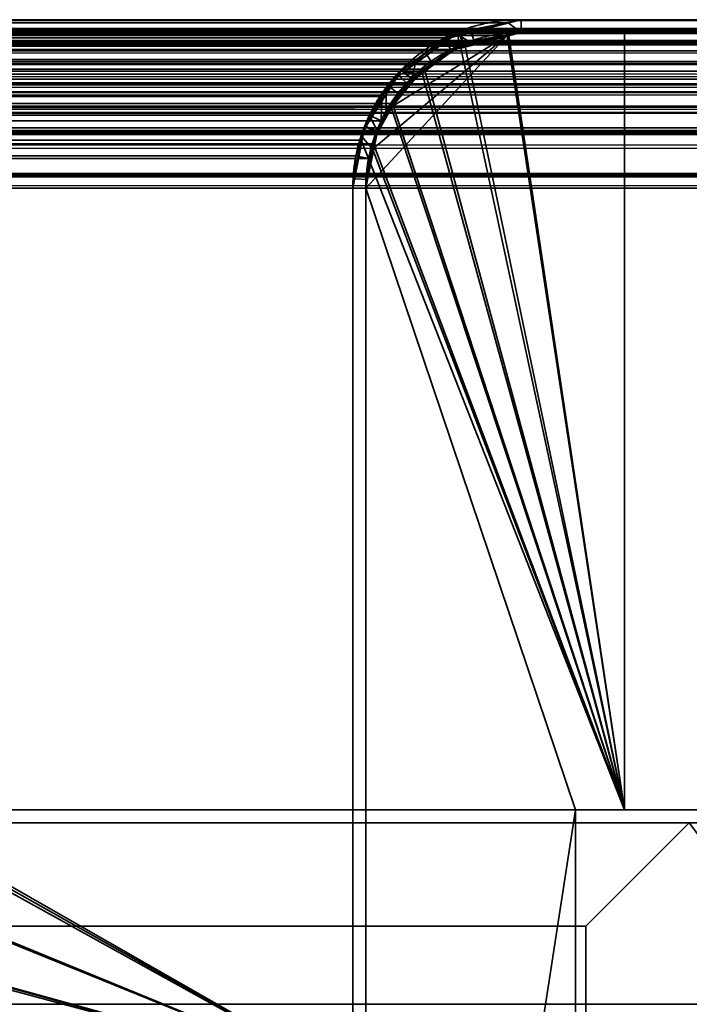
# Model space of a CAD drawing. Header units: millimetres. Extents: x -490 to 6690, y -115 to 132.
# Tile 595 of 656: x 3407 to 3420, y 113 to 132. Entities that reach past the tile are written whole.
import ezdxf

# ---------------------------------------------------------------- set-up
doc = ezdxf.new("R2010")
doc.units = ezdxf.units.MM
doc.layers.add('151', color=7, linetype='Continuous', true_color=0xffffff)

# ---------------------------------------------------------------- blocks, each defined once
blk = doc.blocks.new('UG_SURFACE_215')
at = {"layer": '151', "color": 7, "linetype": 'Continuous', "lineweight": 35}
for points in [[(3413, 117, 2020), (3406.25, 117, 2013.25), (2593.75, 117, 2013.25), (2587, 117, 2020)], [(3413, 117, 2020), (2587, 117, 2020), (2587, 116.75, 2020), (3413, 116.75, 2020)], [(3406.25, 117, 2013.25), (3413, 117, 2020), (3413, 116.75, 2020), (3406.25, 116.75, 2013.25)], [(3413, 116.75, 2020), (2587, 116.75, 2020), (2593.75, 116.75, 2013.25), (3406.25, 116.75, 2013.25)]]:
    blk.add_3dface(points, dxfattribs=at)
blk = doc.blocks.new('UG_SURFACE_216')
at = {"layer": '151', "color": 14, "linetype": 'Continuous', "lineweight": 35}
for points in [[(3413, 111.75, 2020), (3413, 116.75, 2020), (2587, 116.75, 2020), (2587, 111.75, 2020)], [(3406.25, 116.75, 2013.25), (2593.75, 116.75, 2013.25), (2587, 116.75, 2020), (3413, 116.75, 2020)], [(3404.707, 116.483, 2011.707), (3406.25, 116.75, 2013.25), (3413, 116.75, 2020), (3413, 111.75, 2020)], [(3413, 111.75, 2020), (3403.33, 115.714, 2010.33), (3404.571, 116.46, 2011.571), (3404.707, 116.483, 2011.707)], [(3413, 111.75, 2020), (3402.233, 114.631, 2009.233), (3402.882, 115.446, 2009.882), (3403.33, 115.714, 2010.33)], [(3413, 111.75, 2020), (3401.514, 113.276, 2008.513), (3401.894, 114.205, 2008.894), (3402.233, 114.631, 2009.233)], [(3413, 111.75, 2020), (3401.25, 111.75, 2008.25), (3401.424, 113.058, 2008.424), (3401.514, 113.276, 2008.513)]]:
    blk.add_3dface(points, dxfattribs=at)
blk = doc.blocks.new('UG_SURFACE_217')
at = {"layer": '151', "color": 14, "linetype": 'Continuous', "lineweight": 35}
for points in [[(3423.25, 111.75, 2030.25), (3423.25, 116.75, 2030.25), (2576.75, 116.75, 2030.25), (2576.75, 111.75, 2030.25)], [(3419.5, 116.75, 2026.5), (2580.5, 116.75, 2026.5), (2576.75, 116.75, 2030.25), (3423.25, 116.75, 2030.25)], [(3419.5, 116.75, 2026.5), (3417.5, 114.75, 2024.5), (2582.5, 114.75, 2024.5), (2580.5, 116.75, 2026.5)], [(3423.25, 111.75, 2030.25), (3417.5, 111.75, 2024.5), (3417.5, 114.75, 2024.5), (3419.5, 116.75, 2026.5)], [(2582.5, 111.75, 2024.5), (2582.5, 114.75, 2024.5), (3417.5, 114.75, 2024.5), (3417.5, 111.75, 2024.5)]]:
    blk.add_3dface(points, dxfattribs=at)
blk = doc.blocks.new('UG_SURFACE_218')
at = {"layer": '151', "color": 7, "linetype": 'Continuous', "lineweight": 35}
for points in [[(3413, 117, 2020), (3413, 117, -8), (3406.25, 117, -8), (3406.25, 117, 2013.25)], [(3406.25, 116.75, 2013.25), (3413, 116.75, 2020), (3413, 117, 2020), (3406.25, 117, 2013.25)], [(3406.25, 117, -8), (3413, 117, -8), (3413, 116.75, -8), (3406.25, 116.75, -8)], [(3413, 117, -8), (3413, 117, 2020), (3413, 116.75, 2020), (3413, 116.75, -8)], [(3413, 116.75, 2020), (3406.25, 116.75, 2013.25), (3406.25, 116.75, -8), (3413, 116.75, -8)]]:
    blk.add_3dface(points, dxfattribs=at)
blk = doc.blocks.new('UG_SURFACE_219')
at = {"layer": '151', "color": 14, "linetype": 'Continuous', "lineweight": 35}
for points in [[(3404.668, 116.435, -8), (3406.25, 116.75, -8), (3413, 116.75, -8), (3413, 111.75, -8)], [(3406.25, 116.75, -8), (3404.668, 116.435, -8), (3404.675, 116.348, 2011.676)], [(3413, 111.75, 2020), (3413, 116.75, 2020), (3406.25, 116.75, 2013.25), (3404.675, 116.348, 2011.676)], [(3404.675, 116.348, 2011.676), (3406.25, 116.75, 2013.25), (3406.25, 116.75, -8)], [(3406.25, 116.75, 2013.25), (3413, 116.75, 2020), (3413, 116.75, -8), (3406.25, 116.75, -8)], [(3413, 111.75, -8), (3413, 116.75, -8), (3413, 116.75, 2020), (3413, 111.75, 2020)], [(3404.668, 116.435, -8), (3404.337, 116.369, -8), (3403.318, 115.674, 2010.318)], [(3403.318, 115.674, 2010.318), (3403.852, 116.138, 2010.852), (3404.668, 116.435, -8)], [(3404.337, 116.369, -8), (3403.327, 115.694, -8), (3403.318, 115.674, 2010.318)], [(3413, 111.75, 2020), (3404.675, 116.348, 2011.676), (3403.852, 116.138, 2010.852), (3403.318, 115.674, 2010.318)], [(3403.327, 115.694, -8), (3404.337, 116.369, -8), (3404.668, 116.435, -8), (3413, 111.75, -8)], [(3403.852, 116.138, 2010.852), (3404.675, 116.348, 2011.676), (3404.668, 116.435, -8)], [(3413, 111.75, 2020), (3403.318, 115.674, 2010.318), (3402.246, 114.745, 2009.247), (3402.234, 114.72, 2009.233)], [(3402.246, 114.745, 2009.247), (3403.327, 115.694, -8), (3402.714, 115.286, -8)], [(3402.246, 114.745, 2009.247), (3403.318, 115.674, 2010.318), (3403.327, 115.694, -8)], [(3413, 111.75, -8), (3402.306, 114.674, -8), (3402.714, 115.286, -8), (3403.327, 115.694, -8)], [(3402.714, 115.286, -8), (3402.306, 114.674, -8), (3402.234, 114.72, 2009.233)], [(3402.234, 114.72, 2009.233), (3402.246, 114.745, 2009.247), (3402.714, 115.286, -8)], [(3402.234, 114.72, 2009.233), (3401.533, 113.372, 2008.533), (3413, 111.75, 2020)], [(3401.533, 113.372, 2008.533), (3402.234, 114.72, 2009.233), (3402.306, 114.674, -8)], [(3402.306, 114.674, -8), (3401.631, 113.663, -8), (3401.533, 113.372, 2008.533)], [(3413, 111.75, -8), (3401.572, 113.372, -8), (3401.631, 113.663, -8), (3402.306, 114.674, -8)], [(3401.631, 113.663, -8), (3401.572, 113.372, -8), (3401.533, 113.372, 2008.533)], [(3413, 111.75, 2020), (3401.533, 113.372, 2008.533), (3401.497, 113.303, 2008.497), (3401.298, 112.05, 2008.298)], [(3401.572, 113.372, -8), (3401.31, 112.052, -8), (3401.298, 112.05, 2008.298)], [(3401.298, 112.05, 2008.298), (3401.497, 113.303, 2008.497), (3401.572, 113.372, -8)], [(3401.31, 112.052, -8), (3401.572, 113.372, -8), (3413, 111.75, -8)], [(3401.497, 113.303, 2008.497), (3401.533, 113.372, 2008.533), (3401.572, 113.372, -8)], [(3413, 111.75, -8), (3401.25, 111.75, -8), (3401.31, 112.052, -8)], [(3401.31, 112.052, -8), (3401.25, 111.75, -8), (3401.25, 111.75, 2008.25)], [(3401.25, 111.75, 2008.25), (3401.298, 112.05, 2008.298), (3401.31, 112.052, -8)], [(3401.298, 112.05, 2008.298), (3401.25, 111.75, 2008.25), (3413, 111.75, 2020)], [(3401.25, 111.75, 2008.25), (3401.25, 111.75, -8), (3413, 111.75, -8), (3413, 111.75, 2020)]]:
    blk.add_3dface(points, dxfattribs=at)
blk = doc.blocks.new('UG_SURFACE_221')
at = {"layer": '151', "color": 14, "linetype": 'Continuous', "lineweight": 35}
for points in [[(3419.5, 116.75, -8), (3417.5, 114.75, -8), (3417.5, 114.75, 2024.5), (3419.5, 116.75, 2026.5)], [(3423.25, 111.75, -8), (3417.5, 111.75, -8), (3417.5, 114.75, -8), (3419.5, 116.75, -8)], [(3419.5, 116.75, 2026.5), (3417.5, 114.75, 2024.5), (3417.5, 111.75, 2024.5), (3423.25, 111.75, 2030.25)], [(3419.5, 116.75, 2026.5), (3423.25, 116.75, 2030.25), (3423.25, 116.75, -8), (3419.5, 116.75, -8)], [(3419.5, 116.75, -8), (3423.25, 116.75, -8), (3423.25, 111.75, -8)], [(3423.25, 111.75, 2030.25), (3423.25, 116.75, 2030.25), (3419.5, 116.75, 2026.5)], [(3423.25, 111.75, -8), (3423.25, 116.75, -8), (3423.25, 116.75, 2030.25), (3423.25, 111.75, 2030.25)], [(3417.5, 111.75, 2024.5), (3417.5, 114.75, 2024.5), (3417.5, 114.75, -8), (3417.5, 111.75, -8)], [(3417.5, 111.75, 2024.5), (3417.5, 111.75, -8), (3423.25, 111.75, -8), (3423.25, 111.75, 2030.25)]]:
    blk.add_3dface(points, dxfattribs=at)
blk = doc.blocks.new('UG_SURFACE_227')
at = {"layer": '151', "color": 7, "linetype": 'Continuous', "lineweight": 35}
for points in [[(2508.821, 132.028, 2098.178), (3491.186, 132.088, 2098.186), (3490.25, 132.25, 2097.25)], [(3490.25, 132.25, 2097.25), (2509.75, 132.25, 2097.25), (2508.821, 132.028, 2098.178)], [(3490.25, 132.25, 2097.25), (3416.25, 132.25, 2023.25), (2583.75, 132.25, 2023.25), (2509.75, 132.25, 2097.25)], [(2584.005, 132.206, 2022.995), (2583.75, 132.25, 2023.25), (3416.25, 132.25, 2023.25)], [(3416.25, 132.25, 2023.25), (3415.998, 132.19, 2022.998), (2584.005, 132.206, 2022.995)], [(2584.841, 132.061, 2022.159), (2584.005, 132.206, 2022.995), (3415.998, 132.19, 2022.998)], [(2584.841, 132.061, 2022.159), (3415.998, 132.19, 2022.998), (3415.078, 131.969, 2022.078)], [(3416.25, 132, 2023.25), (3415.152, 131.737, 2022.152), (3415.078, 131.969, 2022.078), (3415.998, 132.19, 2022.998)], [(3415.998, 132.19, 2022.998), (3416.25, 132.25, 2023.25), (3416.25, 132, 2023.25)], [(3490.25, 132, 2097.25), (3416.25, 132, 2023.25), (3416.25, 132.25, 2023.25), (3490.25, 132.25, 2097.25)], [(2507.965, 131.66, 2099.035), (3492.035, 131.645, 2099.035), (3491.341, 132.061, 2098.341)], [(2508.277, 131.897, 2098.723), (2507.965, 131.66, 2099.035), (3491.341, 132.061, 2098.341)], [(2508.277, 131.897, 2098.723), (3491.341, 132.061, 2098.341), (3491.186, 132.088, 2098.186)], [(3491.186, 132.088, 2098.186), (2508.821, 132.028, 2098.178), (2508.277, 131.897, 2098.723)], [(2508.651, 131.737, 2098.348), (2509.75, 132, 2097.25), (3490.25, 132, 2097.25)], [(3490.25, 132, 2097.25), (3491.257, 131.826, 2098.257), (2508.651, 131.737, 2098.348)], [(3490.25, 132, 2097.25), (2509.75, 132, 2097.25), (2583.75, 132, 2023.25), (3416.25, 132, 2023.25)], [(3416.25, 132, 2023.25), (2583.75, 132, 2023.25), (2584.757, 131.826, 2022.243)], [(2584.757, 131.826, 2022.243), (3415.152, 131.737, 2022.152), (3416.25, 132, 2023.25)], [(3415.078, 131.969, 2022.078), (2584.925, 132.011, 2022.075), (2584.841, 132.061, 2022.159)], [(2584.925, 132.011, 2022.075), (3415.078, 131.969, 2022.078), (3414.777, 131.897, 2021.777)], [(3414.777, 131.897, 2021.777), (2585.776, 131.5, 2021.224), (2584.925, 132.011, 2022.075)], [(3415.152, 131.737, 2022.152), (3414.89, 131.674, 2021.89), (3414.777, 131.897, 2021.777), (3415.078, 131.969, 2022.078)], [(3492.27, 131.217, 2099.271), (2508.39, 131.674, 2098.61), (2508.651, 131.737, 2098.348)], [(3491.257, 131.826, 2098.257), (3491.35, 131.77, 2098.35), (2508.651, 131.737, 2098.348)], [(2508.651, 131.737, 2098.348), (3491.35, 131.77, 2098.35), (3492.27, 131.217, 2099.271)], [(2584.757, 131.826, 2022.243), (2584.85, 131.77, 2022.15), (3415.152, 131.737, 2022.152)], [(3414.89, 131.674, 2021.89), (2584.85, 131.77, 2022.15), (2585.771, 131.217, 2021.23)], [(3414.89, 131.674, 2021.89), (3415.152, 131.737, 2022.152), (2584.85, 131.77, 2022.15)], [(3414.777, 131.897, 2021.777), (3414.231, 131.483, 2021.231), (2585.776, 131.5, 2021.224)], [(3414.231, 131.483, 2021.231), (3414.777, 131.897, 2021.777), (3414.89, 131.674, 2021.89), (3414.134, 131.1, 2021.134)], [(3492.035, 131.645, 2099.035), (2507.965, 131.66, 2099.035), (2507.356, 131.198, 2099.644)], [(2507.356, 131.198, 2099.644), (3492.439, 131.402, 2099.439), (3492.035, 131.645, 2099.035)], [(3492.362, 131.102, 2099.362), (2507.634, 131.1, 2099.366), (2508.39, 131.674, 2098.61)], [(3492.27, 131.217, 2099.271), (3492.362, 131.102, 2099.362), (2508.39, 131.674, 2098.61)], [(2585.771, 131.217, 2021.23), (3414.134, 131.1, 2021.134), (3414.89, 131.674, 2021.89)], [(2507.356, 131.198, 2099.644), (3492.764, 130.994, 2099.764), (3492.439, 131.402, 2099.439)], [(2585.939, 131.402, 2021.061), (2585.776, 131.5, 2021.224), (3414.231, 131.483, 2021.231)], [(2585.939, 131.402, 2021.061), (3414.231, 131.483, 2021.231), (3413.856, 131.198, 2020.856)], [(3413.856, 131.198, 2020.856), (2586.442, 130.771, 2020.558), (2585.939, 131.402, 2021.061)], [(3414.134, 131.1, 2021.134), (3414.04, 131.029, 2021.04), (3413.856, 131.198, 2020.856), (3414.231, 131.483, 2021.231)], [(2507.356, 131.198, 2099.644), (2507.23, 131.011, 2099.771), (3492.764, 130.994, 2099.764)], [(2585.771, 131.217, 2021.23), (2585.862, 131.102, 2021.137), (3414.134, 131.1, 2021.134)], [(3413.856, 131.198, 2020.856), (3413.563, 130.766, 2020.563), (2586.442, 130.771, 2020.558)], [(3413.563, 130.766, 2020.563), (3413.856, 131.198, 2020.856), (3414.04, 131.029, 2021.04), (3413.546, 130.299, 2020.546)], [(3492.764, 130.994, 2099.764), (2507.23, 131.011, 2099.771), (2506.821, 130.408, 2100.179)], [(2506.821, 130.408, 2100.179), (3493.081, 130.596, 2100.081), (3492.764, 130.994, 2099.764)], [(2507.046, 130.299, 2099.954), (2507.54, 131.029, 2099.46), (3492.863, 130.473, 2099.864)], [(3492.863, 130.473, 2099.864), (2507.54, 131.029, 2099.46), (2507.634, 131.1, 2099.366)], [(2507.634, 131.1, 2099.366), (3492.362, 131.102, 2099.362), (3492.863, 130.473, 2099.864)], [(2585.862, 131.102, 2021.137), (3413.546, 130.299, 2020.546), (3414.04, 131.029, 2021.04)], [(3413.546, 130.299, 2020.546), (2585.862, 131.102, 2021.137), (2586.364, 130.473, 2020.637)], [(3414.04, 131.029, 2021.04), (3414.134, 131.1, 2021.134), (2585.862, 131.102, 2021.137)], [(2586.581, 130.596, 2020.419), (2586.442, 130.771, 2020.558), (3413.563, 130.766, 2020.563)], [(2586.581, 130.596, 2020.419), (3413.563, 130.766, 2020.563), (3413.321, 130.408, 2020.321)], [(3413.546, 130.299, 2020.546), (3413.321, 130.408, 2020.321), (3413.563, 130.766, 2020.563)], [(2506.74, 130.165, 2100.26), (3493.26, 130.161, 2100.26), (3493.081, 130.596, 2100.081)], [(2506.821, 130.408, 2100.179), (2506.74, 130.165, 2100.26), (3493.081, 130.596, 2100.081)], [(3413.321, 130.408, 2020.321), (2586.854, 129.931, 2020.146), (2586.581, 130.596, 2020.419)], [(3492.863, 130.473, 2099.864), (2506.977, 130.091, 2100.023), (2507.046, 130.299, 2099.954)], [(3492.863, 130.473, 2099.864), (3493.022, 130.087, 2100.022), (2506.977, 130.091, 2100.023)], [(2586.364, 130.473, 2020.637), (3413.477, 130.091, 2020.477), (3413.546, 130.299, 2020.546)], [(2586.364, 130.473, 2020.637), (2586.522, 130.086, 2020.478), (3413.477, 130.091, 2020.477)], [(3413.321, 130.408, 2020.321), (3413.16, 129.922, 2020.16), (2586.854, 129.931, 2020.146)], [(3413.16, 129.922, 2020.16), (3413.321, 130.408, 2020.321), (3413.477, 130.091, 2020.477), (3413.305, 129.571, 2020.305)], [(3413.321, 130.408, 2020.321), (3413.546, 130.299, 2020.546), (3413.477, 130.091, 2020.477)], [(3493.26, 130.161, 2100.26), (2506.74, 130.165, 2100.26), (2506.559, 129.619, 2100.441)], [(2506.559, 129.619, 2100.441), (3493.387, 129.85, 2100.387), (3493.26, 130.161, 2100.26)], [(2506.805, 129.571, 2100.195), (2506.977, 130.091, 2100.023), (3493.022, 130.087, 2100.022)], [(3493.022, 130.087, 2100.022), (3493.145, 129.785, 2100.146), (2506.805, 129.571, 2100.195)], [(3413.305, 129.571, 2020.305), (3413.477, 130.091, 2020.477), (2586.522, 130.086, 2020.478)], [(3413.305, 129.571, 2020.305), (2586.522, 130.086, 2020.478), (2586.645, 129.785, 2020.355)], [(2506.559, 129.619, 2100.441), (3493.466, 129.252, 2100.466), (3493.387, 129.85, 2100.387)], [(2586.887, 129.85, 2020.113), (2586.854, 129.931, 2020.146), (3413.16, 129.922, 2020.16)], [(2586.887, 129.85, 2020.113), (3413.16, 129.922, 2020.16), (3413.059, 129.619, 2020.059)], [(3413.059, 129.619, 2020.059), (2587, 129, 2020), (2586.887, 129.85, 2020.113)], [(3413.305, 129.571, 2020.305), (3413.059, 129.619, 2020.059), (3413.16, 129.922, 2020.16)], [(3493.145, 129.785, 2100.146), (3493.25, 129, 2100.25), (2506.805, 129.571, 2100.195)], [(2586.645, 129.785, 2020.355), (3413.25, 129, 2020.25), (3413.305, 129.571, 2020.305)], [(2586.645, 129.785, 2020.355), (2586.75, 129, 2020.25), (3413.25, 129, 2020.25)], [(2506.559, 129.619, 2100.441), (2506.525, 129.256, 2100.475), (3493.466, 129.252, 2100.466)], [(3493.25, 129, 2100.25), (2506.75, 129, 2100.25), (2506.805, 129.571, 2100.195)], [(3413.059, 129.619, 2020.059), (3413, 129, 2020), (2587, 129, 2020)], [(3413, 129, 2020), (3413.059, 129.619, 2020.059), (3413.305, 129.571, 2020.305), (3413.25, 129, 2020.25)], [(3493.466, 129.252, 2100.466), (2506.525, 129.256, 2100.475), (2506.5, 129, 2100.5)], [(2506.5, 129, 2100.5), (3493.5, 129, 2100.5), (3493.466, 129.252, 2100.466)], [(2506.5, 129, 2100.5), (2506.5, 113.25, 2100.5), (3493.5, 113.25, 2100.5), (3493.5, 129, 2100.5)], [(3493.25, 129, 2100.25), (3493.25, 113.25, 2100.25), (2506.75, 113.25, 2100.25), (2506.75, 129, 2100.25)], [(3413.25, 91, 2020.25), (3413.25, 129, 2020.25), (2586.75, 129, 2020.25), (2586.75, 91, 2020.25)], [(2587, 91, 2020), (2587, 129, 2020), (3413, 129, 2020), (3413, 91, 2020)], [(3413.25, 129, 2020.25), (3413.25, 91, 2020.25), (3413, 91, 2020), (3413, 129, 2020)], [(3493.25, 113.25, 2100.25), (3493.5, 113.25, 2100.5), (2506.5, 113.25, 2100.5), (2506.75, 113.25, 2100.25)]]:
    blk.add_3dface(points, dxfattribs=at)
blk = doc.blocks.new('UG_SURFACE_228')
at = {"layer": '151', "color": 14, "linetype": 'Continuous', "lineweight": 35}
for points in [[(2581.75, 132, 2025.25), (2581.75, 117, 2025.25), (3418.25, 117, 2025.25), (3418.25, 132, 2025.25)], [(3418.25, 132, 2025.25), (3416.25, 132, 2023.25), (2583.75, 132, 2023.25), (2581.75, 132, 2025.25)], [(2583.986, 131.959, 2023.015), (2583.75, 132, 2023.25), (3416.25, 132, 2023.25)], [(3416.25, 132, 2023.25), (3416.017, 131.944, 2023.017), (2583.986, 131.959, 2023.015)], [(2584.757, 131.826, 2022.243), (2583.986, 131.959, 2023.015), (3416.017, 131.944, 2023.017)], [(2584.757, 131.826, 2022.243), (3416.017, 131.944, 2023.017), (3415.168, 131.741, 2022.168)], [(3418.25, 117, 2025.25), (3415.168, 131.741, 2022.168), (3416.017, 131.944, 2023.017)], [(3416.017, 131.944, 2023.017), (3416.25, 132, 2023.25), (3418.25, 132, 2025.25), (3418.25, 117, 2025.25)], [(3415.168, 131.741, 2022.168), (2584.834, 131.78, 2022.166), (2584.757, 131.826, 2022.243)], [(2584.834, 131.78, 2022.166), (3415.168, 131.741, 2022.168), (3414.89, 131.674, 2021.89)], [(3414.89, 131.674, 2021.89), (2585.62, 131.308, 2021.379), (2584.834, 131.78, 2022.166)], [(3418.25, 117, 2025.25), (3414.386, 131.292, 2021.386), (3414.89, 131.674, 2021.89), (3415.168, 131.741, 2022.168)], [(3414.89, 131.674, 2021.89), (3414.386, 131.292, 2021.386), (2585.62, 131.308, 2021.379)], [(2585.771, 131.217, 2021.23), (2585.62, 131.308, 2021.379), (3414.386, 131.292, 2021.386)], [(2585.771, 131.217, 2021.23), (3414.386, 131.292, 2021.386), (3414.04, 131.029, 2021.04)], [(3414.04, 131.029, 2021.04), (2586.235, 130.634, 2020.765), (2585.771, 131.217, 2021.23)], [(3418.25, 117, 2025.25), (3413.77, 130.63, 2020.77), (3414.04, 131.029, 2021.04), (3414.386, 131.292, 2021.386)], [(3414.04, 131.029, 2021.04), (3413.77, 130.63, 2020.77), (2586.235, 130.634, 2020.765)], [(2586.364, 130.473, 2020.637), (2586.235, 130.634, 2020.765), (3413.77, 130.63, 2020.77)], [(2586.364, 130.473, 2020.637), (3413.77, 130.63, 2020.77), (3413.546, 130.299, 2020.546)], [(3418.25, 117, 2025.25), (3413.397, 129.851, 2020.397), (3413.546, 130.299, 2020.546), (3413.77, 130.63, 2020.77)], [(3413.546, 130.299, 2020.546), (2586.615, 129.859, 2020.385), (2586.364, 130.473, 2020.637)], [(3413.546, 130.299, 2020.546), (3413.397, 129.851, 2020.397), (2586.615, 129.859, 2020.385)], [(2586.645, 129.785, 2020.355), (2586.615, 129.859, 2020.385), (3413.397, 129.851, 2020.397)], [(2586.645, 129.785, 2020.355), (3413.397, 129.851, 2020.397), (3413.305, 129.571, 2020.305)], [(3413.305, 129.571, 2020.305), (3413.397, 129.851, 2020.397), (3418.25, 117, 2025.25)], [(3413.305, 129.571, 2020.305), (2586.75, 129, 2020.25), (2586.645, 129.785, 2020.355)], [(3413.305, 129.571, 2020.305), (3413.25, 129, 2020.25), (2586.75, 129, 2020.25)], [(3418.25, 117, 2025.25), (3417.3, 117, 2024.3), (3413.25, 129, 2020.25), (3413.305, 129.571, 2020.305)], [(2586.75, 90.75, 2020.25), (2586.75, 129, 2020.25), (3413.25, 129, 2020.25), (3413.25, 90.75, 2020.25)], [(3413.25, 90.75, 2020.25), (3413.25, 129, 2020.25), (3417.3, 117, 2024.3)], [(3417.3, 117, 2024.3), (3418.25, 117, 2025.25), (2581.75, 117, 2025.25), (2582.7, 117, 2024.3)], [(2582.7, 117, 2024.3), (2582.7, 88, 2024.3), (3417.3, 88, 2024.3), (3417.3, 117, 2024.3)], [(3417.3, 117, 2024.3), (3417.3, 88, 2024.3), (3416, 88, 2023), (3413.25, 90.75, 2020.25)]]:
    blk.add_3dface(points, dxfattribs=at)
blk = doc.blocks.new('UG_SURFACE_229')
at = {"layer": '151', "color": 14, "linetype": 'Continuous', "lineweight": 35}
for points in [[(2508.893, 131.795, 2098.107), (3491.114, 131.851, 2098.114), (3490.25, 132, 2097.25)], [(3490.25, 132, 2097.25), (2509.75, 132, 2097.25), (2508.893, 131.795, 2098.107)], [(3490.25, 132, 2097.25), (3488.25, 132, 2095.25), (2511.75, 132, 2095.25), (2509.75, 132, 2097.25)], [(3488.25, 113.25, 2095.25), (2511.75, 113.25, 2095.25), (2511.75, 132, 2095.25), (3488.25, 132, 2095.25)], [(2508.102, 131.455, 2098.898), (3491.897, 131.442, 2098.897), (3491.257, 131.826, 2098.257)], [(2508.39, 131.674, 2098.61), (2508.102, 131.455, 2098.898), (3491.257, 131.826, 2098.257)], [(2508.39, 131.674, 2098.61), (3491.257, 131.826, 2098.257), (3491.114, 131.851, 2098.114)], [(3491.114, 131.851, 2098.114), (2508.893, 131.795, 2098.107), (2508.39, 131.674, 2098.61)], [(3491.897, 131.442, 2098.897), (2508.102, 131.455, 2098.898), (2507.54, 131.029, 2099.46)], [(2507.54, 131.029, 2099.46), (3492.27, 131.217, 2099.271), (3491.897, 131.442, 2098.897)], [(2507.54, 131.029, 2099.46), (3492.57, 130.841, 2099.571), (3492.27, 131.217, 2099.271)], [(2507.54, 131.029, 2099.46), (2507.423, 130.857, 2099.576), (3492.57, 130.841, 2099.571)], [(3492.57, 130.841, 2099.571), (2507.423, 130.857, 2099.576), (2507.046, 130.299, 2099.954)], [(2507.046, 130.299, 2099.954), (3492.863, 130.473, 2099.864), (3492.57, 130.841, 2099.571)], [(2506.972, 130.075, 2100.028), (3493.028, 130.071, 2100.028), (3492.863, 130.473, 2099.864)], [(2507.046, 130.299, 2099.954), (2506.972, 130.075, 2100.028), (3492.863, 130.473, 2099.864)], [(3493.028, 130.071, 2100.028), (2506.972, 130.075, 2100.028), (2506.805, 129.571, 2100.195)], [(2506.805, 129.571, 2100.195), (3493.145, 129.785, 2100.146), (3493.028, 130.071, 2100.028)], [(2506.805, 129.571, 2100.195), (3493.219, 129.233, 2100.219), (3493.145, 129.785, 2100.146)], [(2506.805, 129.571, 2100.195), (2506.773, 129.236, 2100.227), (3493.219, 129.233, 2100.219)], [(3493.219, 129.233, 2100.219), (2506.773, 129.236, 2100.227), (2506.75, 129, 2100.25)], [(2506.75, 129, 2100.25), (3493.25, 129, 2100.25), (3493.219, 129.233, 2100.219)], [(2506.75, 129, 2100.25), (2506.75, 113.25, 2100.25), (3493.25, 113.25, 2100.25), (3493.25, 129, 2100.25)], [(3488.25, 113.25, 2095.25), (3493.25, 113.25, 2100.25), (2506.75, 113.25, 2100.25), (2511.75, 113.25, 2095.25)]]:
    blk.add_3dface(points, dxfattribs=at)
blk = doc.blocks.new('UG_SURFACE_230')
at = {"layer": '151', "color": 41, "linetype": 'Continuous', "lineweight": 35}
for points in [[(2511.75, 132, 2095.25), (2511.75, 117, 2095.25), (3488.25, 117, 2095.25), (3488.25, 132, 2095.25)], [(3488.25, 132, 2095.25), (3418.25, 132, 2025.25), (2581.75, 132, 2025.25), (2511.75, 132, 2095.25)], [(2581.75, 117, 2025.25), (2581.75, 132, 2025.25), (3418.25, 132, 2025.25), (3418.25, 117, 2025.25)], [(3418.25, 132, 2025.25), (3488.25, 132, 2095.25), (3488.25, 117, 2095.25), (3418.25, 117, 2025.25)], [(3418.25, 117, 2025.25), (3488.25, 117, 2095.25), (2511.75, 117, 2095.25), (2581.75, 117, 2025.25)]]:
    blk.add_3dface(points, dxfattribs=at)
blk = doc.blocks.new('UG_SURFACE_231')
at = {"layer": '151', "color": 14, "linetype": 'Continuous', "lineweight": 35}
for points in [[(3415.98, 131.946, -8), (3418.25, 117, -8), (3417.3, 117, -8), (3413.25, 129, -8)], [(3413.25, 129, -8), (3413.404, 129.773, -8), (3415.98, 131.946, -8)], [(3415.98, 131.946, -8), (3413.404, 129.773, -8), (3413.478, 130.148, -8), (3413.762, 130.573, -8)], [(3415.98, 131.946, -8), (3413.762, 130.573, -8), (3414.329, 131.255, -8), (3415.083, 131.759, -8)], [(3415.083, 131.759, -8), (3415.102, 131.772, -8), (3415.98, 131.946, -8)], [(3415.98, 131.946, -8), (3415.102, 131.772, -8), (3415.088, 131.703, 2022.088)], [(3415.088, 131.703, 2022.088), (3415.979, 131.931, 2022.979), (3415.98, 131.946, -8)], [(3415.979, 131.931, 2022.979), (3415.088, 131.703, 2022.088), (3418.25, 117, 2025.25)], [(3416.25, 132, -8), (3415.98, 131.946, -8), (3415.979, 131.931, 2022.979)], [(3415.979, 131.931, 2022.979), (3416.25, 132, 2023.25), (3416.25, 132, -8)], [(3418.25, 117, 2025.25), (3418.25, 132, 2025.25), (3416.25, 132, 2023.25), (3415.979, 131.931, 2022.979)], [(3415.98, 131.946, -8), (3416.25, 132, -8), (3418.25, 132, -8), (3418.25, 117, -8)], [(3418.25, 132, 2025.25), (3418.25, 132, -8), (3416.25, 132, -8), (3416.25, 132, 2023.25)], [(3418.25, 132, 2025.25), (3418.25, 117, 2025.25), (3418.25, 117, -8), (3418.25, 132, -8)], [(3415.083, 131.759, -8), (3414.329, 131.255, -8), (3414.337, 131.221, 2021.337)], [(3414.337, 131.221, 2021.337), (3414.811, 131.633, 2021.811), (3415.083, 131.759, -8)], [(3414.811, 131.633, 2021.811), (3415.088, 131.703, 2022.088), (3415.083, 131.759, -8)], [(3415.102, 131.772, -8), (3415.083, 131.759, -8), (3415.088, 131.703, 2022.088)], [(3415.088, 131.703, 2022.088), (3414.811, 131.633, 2021.811), (3414.337, 131.221, 2021.337), (3418.25, 117, 2025.25)], [(3414.329, 131.255, -8), (3414.129, 131.121, -8), (3413.736, 130.582, 2020.736)], [(3413.736, 130.582, 2020.736), (3413.848, 130.797, 2020.848), (3414.329, 131.255, -8)], [(3414.337, 131.221, 2021.337), (3413.848, 130.797, 2020.848), (3413.736, 130.582, 2020.736), (3418.25, 117, 2025.25)], [(3413.762, 130.573, -8), (3414.129, 131.121, -8), (3414.329, 131.255, -8)], [(3413.848, 130.797, 2020.848), (3414.337, 131.221, 2021.337), (3414.329, 131.255, -8)], [(3414.129, 131.121, -8), (3413.762, 130.573, -8), (3413.736, 130.582, 2020.736)], [(3418.25, 117, 2025.25), (3413.736, 130.582, 2020.736), (3413.399, 129.932, 2020.398), (3413.374, 129.777, 2020.374)], [(3413.399, 129.932, 2020.398), (3413.736, 130.582, 2020.736), (3413.762, 130.573, -8)], [(3413.399, 129.932, 2020.398), (3413.762, 130.573, -8), (3413.478, 130.148, -8)], [(3413.478, 130.148, -8), (3413.404, 129.773, -8), (3413.374, 129.777, 2020.374)], [(3413.374, 129.777, 2020.374), (3413.399, 129.932, 2020.398), (3413.478, 130.148, -8)], [(3413.25, 129, 2020.25), (3413.374, 129.777, 2020.374), (3413.404, 129.773, -8)], [(3413.374, 129.777, 2020.374), (3413.25, 129, 2020.25), (3417.3, 117, 2024.3), (3418.25, 117, 2025.25)], [(3413.404, 129.773, -8), (3413.25, 129, -8), (3413.25, 129, 2020.25)], [(3413.25, 90.75, 2020.25), (3413.25, 129, 2020.25), (3413.25, 129, -8), (3413.25, 90.75, -8)], [(3413.25, 90.75, -8), (3413.25, 129, -8), (3417.3, 117, -8)], [(3417.3, 117, 2024.3), (3413.25, 129, 2020.25), (3413.25, 90.75, 2020.25)], [(3417.3, 117, -8), (3417.3, 88, -8), (3416, 88, -8), (3413.25, 90.75, -8)], [(3413.25, 90.75, 2020.25), (3416, 88, 2023), (3417.3, 88, 2024.3), (3417.3, 117, 2024.3)], [(3417.3, 117, 2024.3), (3417.3, 117, -8), (3418.25, 117, -8), (3418.25, 117, 2025.25)], [(3417.3, 117, 2024.3), (3417.3, 88, 2024.3), (3417.3, 88, -8), (3417.3, 117, -8)]]:
    blk.add_3dface(points, dxfattribs=at)
blk = doc.blocks.new('UG_SURFACE_232')
at = {"layer": '151', "color": 7, "linetype": 'Continuous', "lineweight": 35}
for points in [[(3416.25, 132.25, 2023.25), (3415.063, 131.947, 2022.063), (3415.243, 131.826, 2022.243), (3416.25, 132, 2023.25)], [(3416.25, 132.25, -8), (3415.274, 132.057, -8), (3415.063, 131.947, 2022.063)], [(3415.063, 131.947, 2022.063), (3416.25, 132.25, 2023.25), (3416.25, 132.25, -8)], [(3416.25, 132, -8), (3415.351, 131.814, -8), (3415.274, 132.057, -8), (3416.25, 132.25, -8)], [(3490.25, 132.25, 2097.25), (3490.25, 132.25, -8), (3416.25, 132.25, -8), (3416.25, 132.25, 2023.25)], [(3416.25, 132.25, -8), (3490.25, 132.25, -8), (3490.25, 132, -8), (3416.25, 132, -8)], [(3416.25, 132, 2023.25), (3490.25, 132, 2097.25), (3490.25, 132.25, 2097.25), (3416.25, 132.25, 2023.25)], [(3415.055, 132.014, -8), (3415.013, 132.005, -8), (3413.98, 131.235, 2020.979)], [(3413.98, 131.235, 2020.979), (3414.691, 131.852, 2021.692), (3415.055, 132.014, -8)], [(3415.013, 132.005, -8), (3414.407, 131.602, -8), (3413.98, 131.235, 2020.979)], [(3415.07, 131.755, -8), (3414.548, 131.404, -8), (3414.407, 131.602, -8), (3415.013, 132.005, -8)], [(3414.691, 131.852, 2021.692), (3415.063, 131.947, 2022.063), (3415.055, 132.014, -8)], [(3415.151, 131.771, 2022.151), (3415.063, 131.947, 2022.063), (3414.691, 131.852, 2021.692)], [(3415.149, 131.772, -8), (3415.07, 131.755, -8), (3415.013, 132.005, -8), (3415.055, 132.014, -8)], [(3415.055, 132.014, -8), (3415.274, 132.057, -8), (3415.351, 131.814, -8), (3415.149, 131.772, -8)], [(3415.274, 132.057, -8), (3415.055, 132.014, -8), (3415.063, 131.947, 2022.063)], [(3415.151, 131.771, 2022.151), (3415.243, 131.826, 2022.243), (3415.063, 131.947, 2022.063)], [(3415.351, 131.814, -8), (3416.25, 132, 2023.25), (3415.243, 131.826, 2022.243)], [(3415.351, 131.814, -8), (3416.25, 132, -8), (3416.25, 132, 2023.25)], [(3490.25, 132, 2097.25), (3416.25, 132, 2023.25), (3416.25, 132, -8), (3490.25, 132, -8)], [(3414.691, 131.852, 2021.692), (3413.98, 131.235, 2020.979), (3414.229, 131.217, 2021.23), (3415.151, 131.771, 2022.151)], [(3414.548, 131.404, -8), (3415.151, 131.771, 2022.151), (3414.229, 131.217, 2021.23)], [(3415.151, 131.771, 2022.151), (3414.548, 131.404, -8), (3415.07, 131.755, -8)], [(3415.07, 131.755, -8), (3415.149, 131.772, -8), (3415.151, 131.771, 2022.151)], [(3415.243, 131.826, 2022.243), (3415.149, 131.772, -8), (3415.351, 131.814, -8)], [(3415.243, 131.826, 2022.243), (3415.151, 131.771, 2022.151), (3415.149, 131.772, -8)], [(3413.952, 131.298, -8), (3414.407, 131.602, -8), (3414.548, 131.404, -8), (3414.129, 131.121, -8)], [(3414.407, 131.602, -8), (3413.952, 131.298, -8), (3413.98, 131.235, 2020.979)], [(3414.229, 131.217, 2021.23), (3414.129, 131.121, -8), (3414.548, 131.404, -8)], [(3413.952, 131.298, -8), (3413.721, 130.945, -8), (3413.247, 130.176, 2020.247)], [(3413.247, 130.176, 2020.247), (3413.648, 130.947, 2020.648), (3413.952, 131.298, -8)], [(3413.98, 131.235, 2020.979), (3413.648, 130.947, 2020.648), (3413.636, 130.473, 2020.637), (3414.139, 131.104, 2021.139)], [(3413.648, 130.947, 2020.648), (3413.98, 131.235, 2020.979), (3413.952, 131.298, -8)], [(3414.129, 131.121, -8), (3413.916, 130.795, -8), (3413.721, 130.945, -8), (3413.952, 131.298, -8)], [(3414.139, 131.104, 2021.139), (3414.229, 131.217, 2021.23), (3413.98, 131.235, 2020.979)], [(3414.229, 131.217, 2021.23), (3414.139, 131.104, 2021.139), (3414.129, 131.121, -8)], [(3413.916, 130.795, -8), (3414.139, 131.104, 2021.139), (3413.636, 130.473, 2020.637)], [(3413.916, 130.795, -8), (3414.129, 131.121, -8), (3414.139, 131.104, 2021.139)], [(3413.23, 130.195, -8), (3413.721, 130.945, -8), (3413.916, 130.795, -8), (3413.464, 130.102, -8)], [(3413.721, 130.945, -8), (3413.23, 130.195, -8), (3413.247, 130.176, 2020.247)], [(3413.479, 130.089, 2020.479), (3413.636, 130.473, 2020.637), (3413.648, 130.947, 2020.648), (3413.247, 130.176, 2020.247)], [(3413.636, 130.473, 2020.637), (3413.464, 130.102, -8), (3413.916, 130.795, -8)], [(3413.636, 130.473, 2020.637), (3413.479, 130.089, 2020.479), (3413.464, 130.102, -8)], [(3413.23, 130.195, -8), (3413.224, 130.187, -8), (3413, 129, 2020)], [(3413, 129, 2020), (3413.161, 130.01, 2020.161), (3413.23, 130.195, -8)], [(3413.161, 130.01, 2020.161), (3413.247, 130.176, 2020.247), (3413.23, 130.195, -8)], [(3413.464, 130.102, -8), (3413.46, 130.096, -8), (3413.224, 130.187, -8), (3413.23, 130.195, -8)], [(3413, 129, 2020), (3413.224, 130.187, -8), (3413.211, 130.114, -8)], [(3413.211, 130.114, -8), (3413.033, 129.177, -8), (3413, 129, 2020)], [(3413.25, 129, 2020.25), (3413.355, 129.785, 2020.355), (3413.161, 130.01, 2020.161), (3413, 129, 2020)], [(3413.447, 130.027, -8), (3413.281, 129.163, -8), (3413.033, 129.177, -8), (3413.211, 130.114, -8)], [(3413.247, 130.176, 2020.247), (3413.161, 130.01, 2020.161), (3413.355, 129.785, 2020.355), (3413.479, 130.089, 2020.479)], [(3413.46, 130.096, -8), (3413.447, 130.027, -8), (3413.211, 130.114, -8), (3413.224, 130.187, -8)], [(3413.479, 130.089, 2020.479), (3413.281, 129.163, -8), (3413.447, 130.027, -8)], [(3413.281, 129.163, -8), (3413.479, 130.089, 2020.479), (3413.355, 129.785, 2020.355)], [(3413.447, 130.027, -8), (3413.46, 130.096, -8), (3413.479, 130.089, 2020.479)], [(3413.46, 130.096, -8), (3413.464, 130.102, -8), (3413.479, 130.089, 2020.479)], [(3413.355, 129.785, 2020.355), (3413.25, 129, -8), (3413.281, 129.163, -8)], [(3413.355, 129.785, 2020.355), (3413.25, 129, 2020.25), (3413.25, 129, -8)], [(3413.281, 129.163, -8), (3413.25, 129, -8), (3413, 129, -8), (3413.033, 129.177, -8)], [(3413.033, 129.177, -8), (3413, 129, -8), (3413, 129, 2020)], [(3413, 129, 2020), (3413, 91, 2020), (3413.25, 91, 2020.25), (3413.25, 129, 2020.25)], [(3413, 91, -8), (3413, 129, -8), (3413.25, 129, -8), (3413.25, 91, -8)], [(3413, 91, 2020), (3413, 129, 2020), (3413, 129, -8), (3413, 91, -8)], [(3413.25, 91, -8), (3413.25, 129, -8), (3413.25, 129, 2020.25), (3413.25, 91, 2020.25)]]:
    blk.add_3dface(points, dxfattribs=at)
blk = doc.blocks.new('UG_SURFACE_233')
at = {"layer": '151', "color": 41, "linetype": 'Continuous', "lineweight": 35}
for points in [[(3418.25, 117, 2025.25), (3418.25, 132, 2025.25), (3418.25, 132, -8), (3418.25, 117, -8)], [(3488.25, 132, 2095.25), (3488.25, 132, -8), (3418.25, 132, -8), (3418.25, 132, 2025.25)], [(3418.25, 117, -8), (3418.25, 132, -8), (3488.25, 132, -8), (3488.25, 117, -8)], [(3418.25, 117, 2025.25), (3488.25, 117, 2095.25), (3488.25, 132, 2095.25), (3418.25, 132, 2025.25)], [(3418.25, 117, 2025.25), (3418.25, 117, -8), (3488.25, 117, -8), (3488.25, 117, 2095.25)]]:
    blk.add_3dface(points, dxfattribs=at)

msp = doc.modelspace()

# ---------------------------------------------------------------- linework, layer by layer
at = {"layer": '151', "color": 253, "linetype": 'Continuous', "lineweight": -3}
for p, q in [((2509.75, 132.25, 2097.25), (3490.25, 132.25, 2097.25)), ((2583.75, 132.25, 2023.25), (3416.25, 132.25, 2023.25)), ((3490.25, 132.25, 2097.25), (3416.25, 132.25, 2023.25)), ((3416.25, 132.25, 2023.25), (3490.25, 132.25, 2097.25)), ((3416.25, 132.25, 2023.25), (3416.25, 132.25, -8)), ((3490.25, 132.25, -8), (3416.25, 132.25, -8)), ((2509.75, 132, 2097.25), (3490.25, 132, 2097.25)), ((2511.75, 132, 2095.25), (3488.25, 132, 2095.25)), ((2511.75, 132, 2095.25), (3488.25, 132, 2095.25)), ((2581.75, 132, 2025.25), (3418.25, 132, 2025.25)), ((2581.75, 132, 2025.25), (3418.25, 132, 2025.25)), ((2583.75, 132, 2023.25), (3416.25, 132, 2023.25)), ((2583.75, 132, 2023.25), (3416.25, 132, 2023.25)), ((3416.25, 132, -8), (3418.25, 132, -8)), ((3416.25, 132, 2023.25), (3418.25, 132, 2025.25)), ((3416.25, 132, 2023.25), (3490.25, 132, 2097.25)), ((3490.25, 132, 2097.25), (3416.25, 132, 2023.25)), ((3490.25, 132, -8), (3416.25, 132, -8)), ((3418.25, 132, 2025.25), (3416.25, 132, 2023.25)), ((3416.25, 132, 2023.25), (3416.25, 132, -8)), ((3416.25, 132, 2023.25), (3416.25, 132, -8)), ((3418.25, 117, 2025.25), (3418.25, 132, 2025.25)), ((3418.25, 132, -8), (3488.25, 132, -8)), ((3418.25, 132, 2025.25), (3418.25, 132, -8)), ((3418.25, 132, -8), (3418.25, 117, -8)), ((3418.25, 132, 2025.25), (3418.25, 132, -8)), ((3418.25, 117, 2025.25), (3418.25, 132, 2025.25)), ((3418.25, 117, -8), (3418.25, 132, -8)), ((3418.25, 132, 2025.25), (3418.25, 117, 2025.25)), ((3488.25, 132, 2095.25), (3418.25, 132, 2025.25)), ((3418.25, 132, 2025.25), (3418.25, 117, 2025.25)), ((3418.25, 132, 2025.25), (3488.25, 132, 2095.25)), ((2506.5, 129, 2100.5), (3493.5, 129, 2100.5)), ((2506.75, 129, 2100.25), (3493.25, 129, 2100.25)), ((2506.75, 129, 2100.25), (3493.25, 129, 2100.25)), ((2586.75, 129, 2020.25), (3413.25, 129, 2020.25)), ((2587, 129, 2020), (3413, 129, 2020)), ((3413, 91, -8), (3413, 129, -8)), ((3413, 129, 2020), (3413, 129, -8)), ((3413, 129, 2020), (3413, 91, 2020)), ((3413, 129, 2020), (3413, 91, 2020)), ((3413.25, 129, 2020.25), (3413.25, 91, 2020.25)), ((3413.25, 129, 2020.25), (3413.25, 129, -8)), ((3413.25, 129, 2020.25), (3413.25, 90.75, 2020.25)), ((3413.25, 129, 2020.25), (3413.25, 90.75, 2020.25)), ((3413.25, 129, 2020.25), (3413.25, 91, 2020.25)), ((3413.25, 91, -8), (3413.25, 129, -8)), ((3413.25, 129, -8), (3413.25, 90.75, -8)), ((2511.75, 117, 2095.25), (3488.25, 117, 2095.25)), ((2581.75, 117, 2025.25), (3418.25, 117, 2025.25)), ((2581.75, 117, 2025.25), (3418.25, 117, 2025.25)), ((2582.7, 117, 2024.3), (3417.3, 117, 2024.3)), ((3413, 117, 2020), (2587, 117, 2020)), ((3406.25, 117, 2013.25), (3413, 117, 2020)), ((3413, 117, 2020), (3406.25, 117, 2013.25)), ((3406.25, 117, -8), (3413, 117, -8)), ((3413, 116.75, 2020), (3413, 117, 2020)), ((3413, 117, -8), (3413, 117, 2020)), ((3413, 116.75, -8), (3413, 117, -8)), ((3413, 116.75, 2020), (3413, 117, 2020)), ((3417.3, 117, 2024.3), (3417.3, 117, -8)), ((3417.3, 88, 2024.3), (3417.3, 117, 2024.3)), ((3417.3, 88, -8), (3417.3, 117, -8)), ((3417.3, 88, 2024.3), (3417.3, 117, 2024.3)), ((3417.3, 117, 2024.3), (3418.25, 117, 2025.25)), ((3418.25, 117, -8), (3417.3, 117, -8)), ((3418.25, 117, 2025.25), (3417.3, 117, 2024.3)), ((3418.25, 117, 2025.25), (3488.25, 117, 2095.25)), ((3418.25, 117, 2025.25), (3418.25, 117, -8)), ((3488.25, 117, 2095.25), (3418.25, 117, 2025.25)), ((3488.25, 117, -8), (3418.25, 117, -8)), ((3418.25, 117, 2025.25), (3418.25, 117, -8)), ((3423.25, 116.75, 2030.25), (2576.75, 116.75, 2030.25)), ((3419.5, 116.75, 2026.5), (2580.5, 116.75, 2026.5)), ((3413, 116.75, 2020), (2587, 116.75, 2020)), ((3413, 116.75, 2020), (2587, 116.75, 2020)), ((3406.25, 116.75, 2013.25), (3413, 116.75, 2020)), ((3413, 116.75, 2020), (3406.25, 116.75, 2013.25)), ((3406.25, 116.75, -8), (3413, 116.75, -8)), ((3413, 116.75, -8), (3406.25, 116.75, -8)), ((3413, 116.75, 2020), (3406.25, 116.75, 2013.25)), ((3406.25, 116.75, 2013.25), (3413, 116.75, 2020)), ((3413, 111.75, -8), (3413, 116.75, -8)), ((3413, 116.75, 2020), (3413, 111.75, 2020)), ((3413, 116.75, -8), (3413, 116.75, 2020)), ((3413, 111.75, 2020), (3413, 116.75, 2020)), ((3413, 116.75, -8), (3413, 116.75, 2020)), ((3419.5, 116.75, 2026.5), (3417.5, 114.75, 2024.5)), ((3419.5, 116.75, -8), (3417.5, 114.75, -8)), ((3419.5, 116.75, 2026.5), (3417.5, 114.75, 2024.5)), ((3419.5, 116.75, 2026.5), (3423.25, 116.75, 2030.25)), ((3419.5, 116.75, -8), (3419.5, 116.75, 2026.5)), ((3423.25, 116.75, -8), (3419.5, 116.75, -8)), ((3423.25, 116.75, 2030.25), (3419.5, 116.75, 2026.5)), ((3417.5, 114.75, 2024.5), (2582.5, 114.75, 2024.5)), ((3417.5, 114.75, -8), (3417.5, 114.75, 2024.5)), ((3417.5, 114.75, 2024.5), (3417.5, 111.75, 2024.5)), ((3417.5, 114.75, 2024.5), (3417.5, 111.75, 2024.5)), ((3417.5, 114.75, -8), (3417.5, 111.75, -8)), ((2506.5, 113.25, 2100.5), (3493.5, 113.25, 2100.5)), ((2506.75, 113.25, 2100.25), (3493.25, 113.25, 2100.25)), ((2506.75, 113.25, 2100.25), (3493.25, 113.25, 2100.25)), ((2511.75, 113.25, 2095.25), (3488.25, 113.25, 2095.25))]:
    msp.add_line(p, q, dxfattribs=at)
msp.add_arc((3416.25, 129, -8), 3, 90, 180, dxfattribs=at)
for points in [[(3416.25, 132.25, -8), (3413, 132.25, -8), (3413, 129, -8)], [(3413, 129, 2020), (3413, 132.25, 2020), (3416.25, 132.25, 2023.25)], [(3413.25, 129, 2020.25), (3413.25, 132, 2020.25), (3416.25, 132, 2023.25)]]:
    msp.add_rational_spline(points, [1, 0.707106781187, 1], degree=2, dxfattribs=at)
for points, knots in [([(3416.25, 132.25, 2023.25), (3415.515, 132.25, 2022.515), (3414.783, 132.014, 2021.783), (3413.844, 131.222, 2020.844), (3413.558, 130.882, 2020.558), (3413.131, 130.03, 2020.131), (3413, 129.525, 2020), (3413, 129, 2020)], [0, 0, 0, 0, 0.5, 0.5, 0.75, 0.75, 1, 1, 1, 1]), ([(3416.25, 132, 2023.25), (3415.571, 132, 2022.571), (3414.896, 131.782, 2021.896), (3414.029, 131.052, 2021.029), (3413.765, 130.737, 2020.765), (3413.371, 129.951, 2020.371), (3413.25, 129.484, 2020.25), (3413.25, 129, 2020.25)], [0, 0, 0, 0, 0.5, 0.5, 0.75, 0.75, 1, 1, 1, 1]), ([(3413.25, 129, 2020.25), (3413.25, 129.484, 2020.25), (3413.371, 129.949, 2020.371), (3413.762, 130.732, 2020.762), (3414.024, 131.047, 2021.024), (3414.896, 131.783, 2021.896), (3415.572, 132, 2022.572), (3416.25, 132, 2023.25)], [0, 0, 0, 0, 0.25, 0.25, 0.5, 0.5, 1, 1, 1, 1]), ([(3416.25, 132, 2023.25), (3415.571, 132, 2022.571), (3414.896, 131.782, 2021.896), (3414.029, 131.052, 2021.029), (3413.765, 130.737, 2020.765), (3413.371, 129.951, 2020.371), (3413.25, 129.484, 2020.25), (3413.25, 129, 2020.25)], [0, 0, 0, 0, 0.5, 0.5, 0.75, 0.75, 1, 1, 1, 1]), ([(3416.25, 132, -8), (3415.462, 132, -8), (3414.684, 131.677, -8), (3413.573, 130.566, -8), (3413.25, 129.788, -8), (3413.25, 129, -8)], [0, 0, 0, 0, 0.5, 0.5, 1, 1, 1, 1])]:
    msp.add_open_spline(points, degree=3, knots=knots, dxfattribs=at)
for points, degree in [([(3416.25, 132, -8), (3416.25, 132.25, -8)], 1), ([(2509.75, 132, 2097.25), (2836.583, 132, 2097.25), (3163.417, 132, 2097.25), (3490.25, 132, 2097.25)], 3), ([(2586.75, 129, 2020.25), (2862.25, 129, 2020.25), (3137.75, 129, 2020.25), (3413.25, 129, 2020.25)], 3), ([(3413, 129, -8), (3413.25, 129, -8)], 1), ([(3413.25, 129, 2020.25), (3413.25, 129, 1344.167), (3413.25, 129, 668.083), (3413.25, 129, -8)], 3)]:
    msp.add_open_spline(points, degree=degree, dxfattribs=at)

# ---------------------------------------------------------------- block references
for name in ['UG_SURFACE_227', 'UG_SURFACE_232', 'UG_SURFACE_229', 'UG_SURFACE_230', 'UG_SURFACE_228', 'UG_SURFACE_231', 'UG_SURFACE_233', 'UG_SURFACE_215', 'UG_SURFACE_218', 'UG_SURFACE_217', 'UG_SURFACE_216', 'UG_SURFACE_219', 'UG_SURFACE_221']:
    msp.add_blockref(name, (0, 0), dxfattribs=at)

doc.saveas('drawing.dxf')
